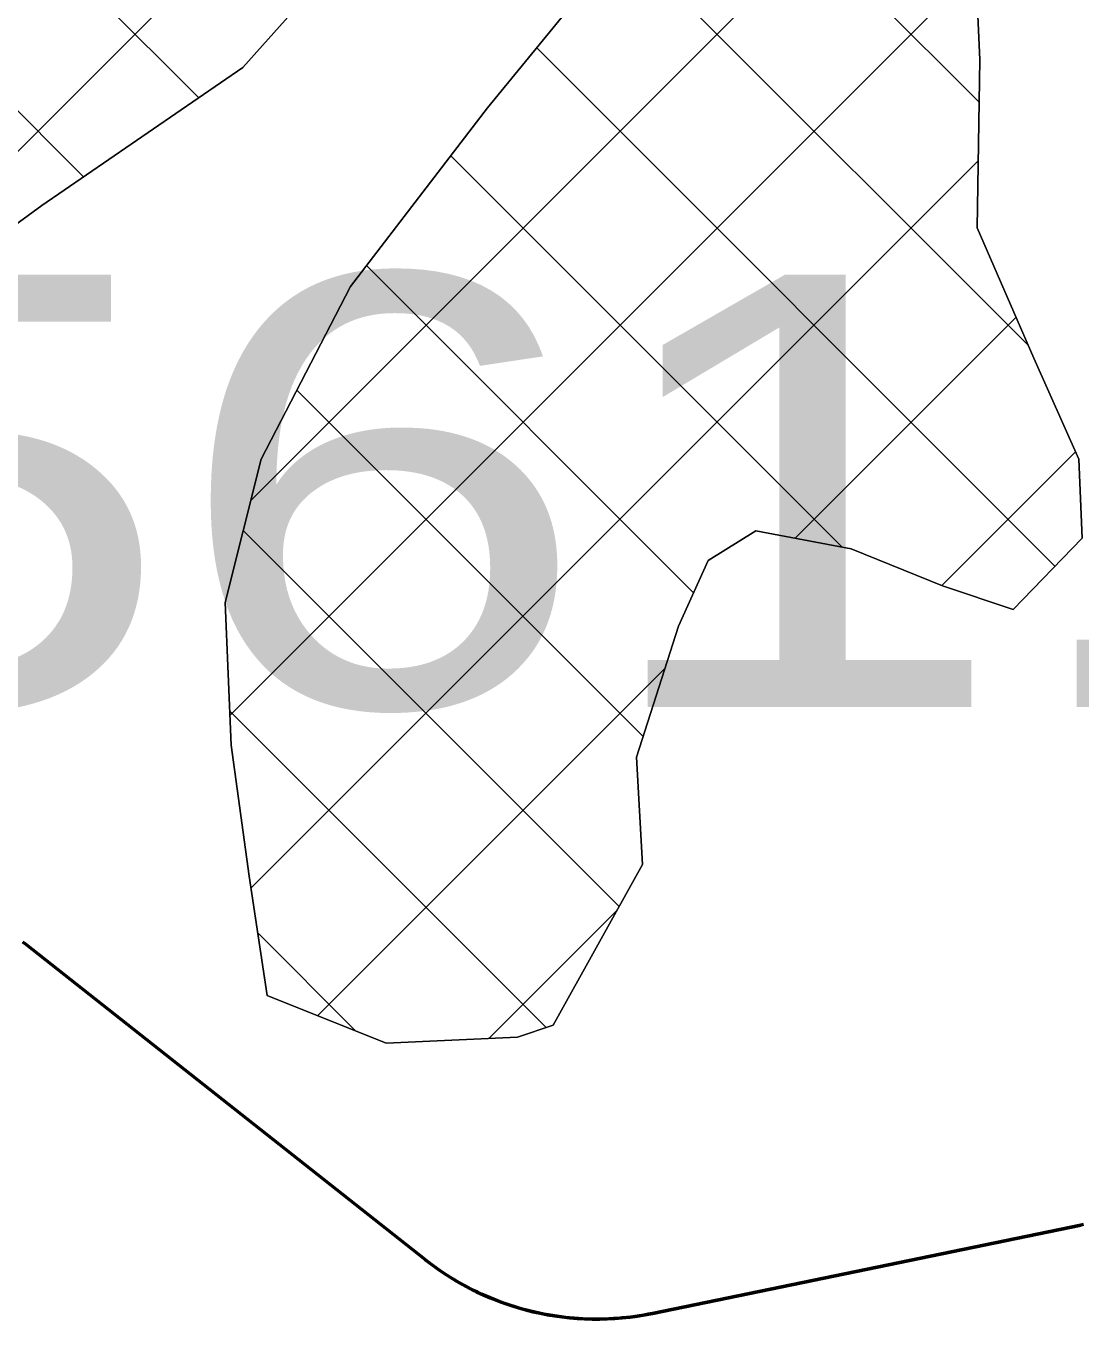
# Model space of a CAD drawing. Extents: x -1643653 to 4543381, y 1624270 to 13878484.
# Drawn here: x 602834 to 604054, y 8966380 to 8967889 of the extents above; entities that cross this region are included whole.
import ezdxf

# ---------------------------------------------------------------- set-up
doc = ezdxf.new("R2010")
doc.units = 0
doc.header["$LTSCALE"] = 200
for name, color, linetype, lineweight in [('1', 7, 'Continuous', 13), ('27', 7, 'Continuous', 53), ('28', 7, 'Continuous', 53), ('29', 7, 'Continuous', 13), ('60', 7, 'Continuous', 53)]:
    doc.layers.add(name, color=color, linetype=linetype, lineweight=lineweight)
doc.layers.add('63', color=7, linetype='Continuous')

msp = doc.modelspace()

# ---------------------------------------------------------------- linework, layer by layer
at = {"layer": '1', "lineweight": 25}
msp.add_spline([(814781, 9009175.5), (814787.2, 9009173.4), (814796.9, 9009173.4), (814799.4, 9009172.4), (814805.1, 9009174.5), (814805.6, 9009176.5), (814811.7, 9009179.5), (814811.7, 9009179.5), (814801.5, 9009181), (814790.7, 9009181.5), (814784.1, 9009183.1), (814777.4, 9009185.1), (814778.4, 9009175.5)], degree=3, dxfattribs=at)
at = {"layer": '27'}
msp.add_lwpolyline([(604057.3, 8966502.1), (604054.4, 8966501.5), (604054.4, 8966501.5), (603558.5, 8966399.2), (603558.5, 8966399.2), (603553.5, 8966398.3), (603548.5, 8966397.4), (603543.6, 8966396.5), (603538.6, 8966395.8), (603533.5, 8966395.1), (603528.5, 8966394.5), (603523.5, 8966394), (603518.4, 8966393.6), (603513.4, 8966393.3), (603508.3, 8966393), (603503.3, 8966392.8), (603498.2, 8966392.7), (603493.2, 8966392.7), (603488.1, 8966392.7), (603483, 8966392.8), (603478, 8966393.1), (603472.9, 8966393.3), (603467.9, 8966393.7), (603462.8, 8966394.2), (603457.8, 8966394.7), (603452.8, 8966395.3), (603447.8, 8966396), (603442.8, 8966396.8), (603437.8, 8966397.6), (603432.8, 8966398.6), (603427.9, 8966399.6), (603422.9, 8966400.6), (603418, 8966401.8), (603413.1, 8966403), (603408.2, 8966404.3), (603403.3, 8966405.7), (603398.5, 8966407.2), (603393.7, 8966408.8), (603388.9, 8966410.4), (603384.1, 8966412.1), (603379.4, 8966413.8), (603374.7, 8966415.7), (603370, 8966417.6), (603365.3, 8966419.6), (603360.7, 8966421.7), (603356.1, 8966423.8), (603351.6, 8966426), (603347.1, 8966428.3), (603342.6, 8966430.7), (603338.2, 8966433.1), (603333.8, 8966435.6), (603329.4, 8966438.2), (603325.1, 8966440.8), (603320.8, 8966443.5), (603316.6, 8966446.3), (603312.4, 8966449.1), (603308.2, 8966452), (603304.1, 8966455), (603300.1, 8966458), (603296.1, 8966461.1), (603295.6, 8966461.5), (602833.8, 8966826), (602830, 8966828.9)], dxfattribs=at)
msp.add_lwpolyline([(604057.3, 8966502.1), (604054.4, 8966501.5), (604054.4, 8966501.5), (603558.5, 8966399.2), (603558.5, 8966399.2), (603553.5, 8966398.3), (603548.5, 8966397.4), (603543.6, 8966396.5), (603538.6, 8966395.8), (603533.5, 8966395.1), (603528.5, 8966394.5), (603523.5, 8966394), (603518.4, 8966393.6), (603513.4, 8966393.3), (603508.3, 8966393), (603503.3, 8966392.8), (603498.2, 8966392.7), (603493.2, 8966392.7), (603488.1, 8966392.7), (603483, 8966392.8), (603478, 8966393.1), (603472.9, 8966393.3), (603467.9, 8966393.7), (603462.8, 8966394.2), (603457.8, 8966394.7), (603452.8, 8966395.3), (603447.8, 8966396), (603442.8, 8966396.8), (603437.8, 8966397.6), (603432.8, 8966398.6), (603427.9, 8966399.6), (603422.9, 8966400.6), (603418, 8966401.8), (603413.1, 8966403), (603408.2, 8966404.3), (603403.3, 8966405.7), (603398.5, 8966407.2), (603393.7, 8966408.8), (603388.9, 8966410.4), (603384.1, 8966412.1), (603379.4, 8966413.8), (603374.7, 8966415.7), (603370, 8966417.6), (603365.3, 8966419.6), (603360.7, 8966421.7), (603356.1, 8966423.8), (603351.6, 8966426), (603347.1, 8966428.3), (603342.6, 8966430.7), (603338.2, 8966433.1), (603333.8, 8966435.6), (603329.4, 8966438.2), (603325.1, 8966440.8), (603320.8, 8966443.5), (603316.6, 8966446.3), (603312.4, 8966449.1), (603308.2, 8966452), (603304.1, 8966455), (603300.1, 8966458), (603296.1, 8966461.1), (603295.6, 8966461.5), (602833.8, 8966826), (602830, 8966828.9)], dxfattribs=at)
at = {"layer": '28'}
for p, q in [((603295.6, 8966461.5), (602833.8, 8966826)), ((602833.8, 8966826), (603295.6, 8966461.5)), ((603295.6, 8966461.5), (602833.8, 8966826)), ((604054.4, 8966501.5), (603558.5, 8966399.2)), ((603558.5, 8966399.2), (604054.4, 8966501.5)), ((604054.4, 8966501.5), (603558.5, 8966399.2))]:
    msp.add_line(p, q, dxfattribs=at)
msp.add_arc((603493.9, 8966712.7), 320, 231.7184, 281.6452, dxfattribs=at)
msp.add_arc((603493.9, 8966712.7), 320, 231.7184, 281.6452, dxfattribs=at)
msp.add_arc((603493.9, 8966712.7), 320, 231.7184, 281.6452, dxfattribs=at)
at = {"layer": '29'}
for p, q in [((602238.5, 8967158.2), (605340.2, 8970259.9)), ((603033.5, 8967805.9), (601937.8, 8968901.6)), ((602900.4, 8967714.5), (601768.1, 8968846.8)), ((603093.8, 8967340), (604017.9, 8968264.1)), ((603936.6, 8967800.9), (603618.8, 8968118.6)), ((603993.7, 8967519.2), (603525.8, 8967987.1)), ((603069.8, 8967091.5), (603933.2, 8967954.9)), ((604024.4, 8967264), (603424.7, 8967863.7)), ((603094, 8966891.2), (603935.6, 8967732.8)), ((603777.7, 8967286.2), (603325.2, 8967738.7)), ((603606.2, 8967233.2), (603227.8, 8967611.7)), ((603723.7, 8967296.3), (603979.4, 8967552.1)), ((603548, 8967067), (603147.2, 8967467.7)), ((603893.4, 8967241.6), (604048.1, 8967396.3)), ((603520.2, 8966870.3), (603085.1, 8967305.3)), ((603171.2, 8966743.8), (603573, 8967145.7)), ((603435.8, 8966730.1), (603069.6, 8967096.3)), ((603369.4, 8966717.5), (603517.7, 8966865.9)), ((603215.1, 8966726.3), (603101.8, 8966839.6))]:
    msp.add_line(p, q, dxfattribs=at)
at = {"layer": '29', "lineweight": 53}
for p, q in [((602833.8, 8966826), (603295.6, 8966461.5)), ((603558.5, 8966399.2), (604054.4, 8966501.5))]:
    msp.add_line(p, q, dxfattribs=at)
at = {"layer": '29'}
for points in [[(603436.8, 8968235.3), (603084.7, 8967841.1), (602852.1, 8967681.2), (602718.2, 8967583.6), (602582.9, 8967380.1), (602533, 8967255.6), (602436.7, 8967123.5), (602283.8, 8967101.3), (602154.3, 8967264.3), (602147.2, 8967388.7), (602221.4, 8967557.9), (602267.5, 8967687.1), (602320.4, 8967835.2), (602374.5, 8968000)], [(602374.5, 8968000), (602320.4, 8967835.2), (602267.5, 8967687.1), (602221.4, 8967557.9), (602147.2, 8967388.7), (602154.3, 8967264.3), (602283.8, 8967101.3), (602436.7, 8967123.5), (602533, 8967255.6), (602582.9, 8967380.1), (602718.2, 8967583.6), (602852.1, 8967681.2), (603084.7, 8967841.1), (603436.8, 8968235.3)], [(603932.9, 8967952.7), (603937.3, 8967849.9), (603934.5, 8967655.6), (604000, 8967504.7), (604051.9, 8967387.9), (604055.7, 8967296.5), (603976.1, 8967213.8), (603894.4, 8967241.2), (603788.6, 8967284.2), (603678.3, 8967304.9), (603623.1, 8967270.4), (603588.6, 8967194.6), (603540.3, 8967042.9), (603547.2, 8966918.9), (603443.7, 8966732.8), (603402.3, 8966719), (603250.6, 8966712.1), (603112.6, 8966767.3), (603091.9, 8966905.1), (603071.2, 8967056.7), (603064.3, 8967222.1), (603105.7, 8967387.6), (603209.2, 8967587.4), (603367.8, 8967794.2), (603554.1, 8968021.7)], [(603554.1, 8968021.7), (603367.8, 8967794.2), (603209.2, 8967587.4), (603105.7, 8967387.6), (603064.3, 8967222.1), (603071.2, 8967056.7), (603091.9, 8966905.1), (603112.6, 8966767.3), (603250.6, 8966712.1), (603402.3, 8966719), (603443.7, 8966732.8), (603547.2, 8966918.9), (603540.3, 8967042.9), (603588.6, 8967194.6), (603623.1, 8967270.4), (603678.3, 8967304.9), (603788.6, 8967284.2), (603894.4, 8967241.2), (603976.1, 8967213.8), (604055.7, 8967296.5), (604051.9, 8967387.9), (604000, 8967504.7), (603934.5, 8967655.6), (603937.3, 8967849.9), (603932.9, 8967952.7)]]:
    msp.add_lwpolyline(points, dxfattribs=at)
at = {"layer": '29', "lineweight": 53}
msp.add_arc((603493.9, 8966712.7), 320, 231.7184, 281.6452, dxfattribs=at)
at = {"layer": '60'}
msp.add_lwpolyline([(604057.3, 8966502.1), (604054.4, 8966501.5), (604054.4, 8966501.5), (603558.5, 8966399.2), (603558.5, 8966399.2), (603553.5, 8966398.3), (603548.5, 8966397.4), (603543.6, 8966396.5), (603538.6, 8966395.8), (603533.5, 8966395.1), (603528.5, 8966394.5), (603523.5, 8966394), (603518.4, 8966393.6), (603513.4, 8966393.3), (603508.3, 8966393), (603503.3, 8966392.8), (603498.2, 8966392.7), (603493.2, 8966392.7), (603488.1, 8966392.7), (603483, 8966392.8), (603478, 8966393.1), (603472.9, 8966393.3), (603467.9, 8966393.7), (603462.8, 8966394.2), (603457.8, 8966394.7), (603452.8, 8966395.3), (603447.8, 8966396), (603442.8, 8966396.8), (603437.8, 8966397.6), (603432.8, 8966398.6), (603427.9, 8966399.6), (603422.9, 8966400.6), (603418, 8966401.8), (603413.1, 8966403), (603408.2, 8966404.3), (603403.3, 8966405.7), (603398.5, 8966407.2), (603393.7, 8966408.8), (603388.9, 8966410.4), (603384.1, 8966412.1), (603379.4, 8966413.8), (603374.7, 8966415.7), (603370, 8966417.6), (603365.3, 8966419.6), (603360.7, 8966421.7), (603356.1, 8966423.8), (603351.6, 8966426), (603347.1, 8966428.3), (603342.6, 8966430.7), (603338.2, 8966433.1), (603333.8, 8966435.6), (603329.4, 8966438.2), (603325.1, 8966440.8), (603320.8, 8966443.5), (603316.6, 8966446.3), (603312.4, 8966449.1), (603308.2, 8966452), (603304.1, 8966455), (603300.1, 8966458), (603296.1, 8966461.1), (603295.6, 8966461.5), (602833.8, 8966826), (602830, 8966828.9)], dxfattribs=at)

# ---------------------------------------------------------------- texts
at = {"layer": '63', "width": 1.3}
msp.add_text(' 3561.80 ha', height=500, dxfattribs=at).set_placement((601795, 8967101.1))

doc.saveas('drawing.dxf')
